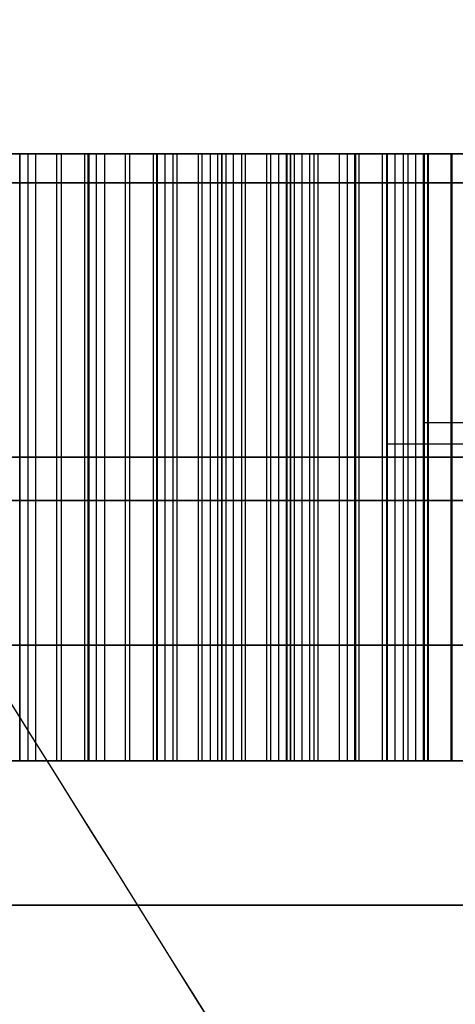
# Model space of a CAD drawing. Header units: centimetres. Extents: x -3.6 to 3.6, y -2.3 to 5.7.
# Tile 550 of 656: x -0.5928 to -0.555, y -1.0261 to -0.9409. Entities that reach past the tile are written whole.
import ezdxf

# ---------------------------------------------------------------- set-up
doc = ezdxf.new("R2010")
doc.units = ezdxf.units.CM
doc.layers.add('Default', color=7, linetype='Continuous', true_color=0x000000)

# ---------------------------------------------------------------- blocks, each defined once
blk = doc.blocks.new('1239X20')
at = {"layer": 'Default'}
for points in [[(-6.98209, 11.63085, -12.13468), (-6.5899, 11.03232, -12.24014), (-5.82124, 9.83014, -12.4822), (-4.71, 8.01986, -12.94249), (-3.99533, 6.81769, -13.31485), (-3.64343, 6.21915, -13.5176)], [(-6.98209, 11.63085, 12.13468), (-6.58989, 11.03231, 12.24015), (-5.82123, 9.83012, 12.4822), (-4.70999, 8.01984, 12.94249), (-3.99533, 6.81768, 13.31485), (-3.64343, 6.21915, 13.5176)]]:
    blk.add_open_spline(points, degree=3, dxfattribs=at)
blk = doc.blocks.new('1838121314')
at = {"layer": 'Default'}
for p, q in [((-6.675, 12.875), (-5.57808, 12.875)), ((-5.92034, 12.35, 2.1233), (-5.92034, 12.875, 2.1233)), ((-5.89175, 12.875, 1.72745), (-5.89175, 12.35, 1.72745)), ((-5.87145, 12.875, 1.31545), (-5.87145, 12.35, 1.31545)), ((-5.86099, 12.35, 0.91871), (-5.86099, 12.875, 0.91871)), ((-5.83239, 12.875, 0.52286), (-5.83239, 12.35, 0.52286)), ((-5.81209, 12.875, 0.11086), (-5.81209, 12.35, 0.11086)), ((-5.81156, 12.35, 2.33516), (-5.81156, 12.875, 2.33516)), ((-5.80163, 12.35, -0.28588), (-5.80163, 12.875, -0.28588)), ((-5.79126, 12.35, 1.92316), (-5.79126, 12.875, 1.92316)), ((-5.77303, 12.875, -0.68173), (-5.77303, 12.35, -0.68173)), ((-5.76266, 12.875, 1.52731), (-5.76266, 12.35, 1.52731)), ((-5.75273, 12.875, -1.09373), (-5.75273, 12.35, -1.09373)), ((-5.7522, 12.35, 1.13057), (-5.7522, 12.875, 1.13057)), ((-5.74227, 12.35, -1.49047), (-5.74227, 12.875, -1.49047)), ((-5.7319, 12.35, 0.71857), (-5.7319, 12.875, 0.71857)), ((-5.71368, 12.875, -1.88632), (-5.71368, 12.35, -1.88632)), ((-5.70331, 12.875, 0.32272), (-5.70331, 12.35, 0.32272)), ((-5.69338, 12.875, -2.29832), (-5.69338, 12.35, -2.29832)), ((-5.69285, 12.35, -0.07402), (-5.69285, 12.875, -0.07402)), ((-5.68292, 12.35, -2.69506), (-5.68292, 12.875, -2.69506)), ((-5.67254, 12.35, -0.48602), (-5.67254, 12.875, -0.48602)), ((-5.64395, 12.875, -0.88187), (-5.64395, 12.35, -0.88187)), ((-5.63349, 12.35, -1.27861), (-5.63349, 12.875, -1.27861)), ((-5.61319, 12.35, -1.69061), (-5.61319, 12.875, -1.69061)), ((-5.60229, 12.35, 2.74273), (-5.60229, 12.875, 2.74273)), ((-5.58459, 12.875, -2.08646), (-5.58459, 12.35, -2.08646)), ((-5.57631, 12.875), (-5.5, 12.875)), ((-5.57413, 12.35, -2.4832), (-5.57413, 12.875, -2.4832)), ((-5.57369, 12.875, 2.34688), (-5.57369, 12.35, 2.34688)), ((-5.55383, 12.35, -2.8952), (-5.55383, 12.875, -2.8952)), ((-5.55339, 12.875, 1.93488), (-5.55339, 12.35, 1.93488)), ((-5.5773, 12.64269, 0.00051), (-5.33266, 12.64269, -0.1251)), ((-5.37848, 12.62372, 0.80482), (-5.60958, 12.62372, 0.65576)), ((-5.89535, 12.6125, -0.61892), (-6.12645, 12.6125, -0.76798)), ((-5.86828, 12.6125, -1.16825), (-6.11292, 12.6125, -1.04264)), ((-5.836, 12.6125, -1.82351), (-6.0671, 12.6125, -1.97257)), ((-5.80893, 12.6125, -2.37284), (-6.05356, 12.6125, -2.24723)), ((-6.01407, 12.6125, 1.79026), (-5.76943, 12.6125, 1.66465)), ((-5.7559, 12.6125, 1.38998), (-5.987, 12.6125, 1.24092)), ((-5.95471, 12.6125, 0.58567), (-5.71007, 12.6125, 0.46006)), ((-5.69654, 12.6125, 0.18539), (-5.92764, 12.6125, 0.03633)), ((-5.91358, 12.6125, 1.98597), (-5.92711, 12.6125, 2.26063)), ((-5.69601, 12.6125, 2.40969), (-5.92711, 12.6125, 2.26063)), ((-5.66894, 12.6125, 1.86035), (-5.91358, 12.6125, 1.98597)), ((-5.89535, 12.6125, -0.61892), (-5.65072, 12.6125, -0.74453)), ((-5.63718, 12.6125, -1.0192), (-5.86828, 12.6125, -1.16825)), ((-5.63665, 12.6125, 1.2051), (-5.86775, 12.6125, 1.05604)), ((-5.85422, 12.6125, 0.78138), (-5.86775, 12.6125, 1.05604)), ((-5.60958, 12.6125, 0.65576), (-5.85422, 12.6125, 0.78138)), ((-5.836, 12.6125, -1.82351), (-5.59136, 12.6125, -1.94912)), ((-5.57783, 12.6125, -2.22379), (-5.80893, 12.6125, -2.37284)), ((-5.5773, 12.6125, 0.00051), (-5.8084, 12.6125, -0.14855)), ((-5.79486, 12.6125, -0.42321), (-5.8084, 12.6125, -0.14855)), ((-5.55023, 12.6125, -0.54883), (-5.79486, 12.6125, -0.42321)), ((-5.76943, 12.6125, 1.66465), (-5.7559, 12.6125, 1.38998)), ((-5.51794, 12.6125, -1.20408), (-5.74904, 12.6125, -1.35314)), ((-5.73551, 12.6125, -1.6278), (-5.74904, 12.6125, -1.35314)), ((-5.49087, 12.6125, -1.75341), (-5.73551, 12.6125, -1.6278)), ((-5.71007, 12.6125, 0.46006), (-5.69654, 12.6125, 0.18539)), ((-5.69601, 12.6125, 2.40969), (-5.45137, 12.6125, 2.28408)), ((-5.67615, 12.6125, -2.83239), (-5.68968, 12.6125, -2.55773)), ((-5.45858, 12.6125, -2.40867), (-5.68968, 12.6125, -2.55773)), ((-5.43151, 12.6125, -2.958), (-5.67615, 12.6125, -2.83239)), ((-5.43784, 12.6125, 2.00941), (-5.66894, 12.6125, 1.86035)), ((-5.65072, 12.6125, -0.74453), (-5.63718, 12.6125, -1.0192)), ((-5.63665, 12.61255, 1.2051), (-5.3922, 12.61255, 1.07958)), ((-5.59552, 12.6125, 2.6054), (-5.60905, 12.6125, 2.88006)), ((-5.37795, 12.6125, 3.02912), (-5.60905, 12.6125, 2.88006)), ((-5.35088, 12.6125, 2.47978), (-5.59552, 12.6125, 2.6054)), ((-5.59136, 12.6125, -1.94912), (-5.57783, 12.6125, -2.22379)), ((-6.23898, 12.35, 1.51559), (-5.76209, 12.35, 1.51559)), ((-6.17962, 12.35, 0.311), (-5.70273, 12.35, 0.311)), ((-6.12026, 12.35, -0.89359), (-5.64337, 12.35, -0.89359)), ((-6.06091, 12.35, -2.09818), (-5.58401, 12.35, -2.09818)), ((-5.92092, 12.35, 2.13502), (-5.44403, 12.35, 2.13502)), ((-5.88182, 12.35, -0.62587), (-5.88182, 12.35, -1.16131)), ((-5.86156, 12.35, 0.93043), (-5.40097, 12.35, 0.93043)), ((-5.82246, 12.35, -1.83046), (-5.82246, 12.35, -2.3659)), ((-5.80221, 12.35, -0.27416), (-5.47366, 12.35, -0.27416)), ((-5.74285, 12.35, -1.47875), (-5.27726, 12.35, -1.47875)), ((-5.68349, 12.35, -2.68334), (-5.2066, 12.35, -2.68334)), ((-5.68248, 12.35, 2.40274), (-5.68248, 12.35, 1.8673)), ((-5.6335, 12.35, -0.03574), (-5.6335, 12.35, -0.50607)), ((-5.62797, 12.35, 1.20064), (-5.62797, 12.35, 0.66521)), ((-5.60286, 12.35, 2.75445), (-5.12597, 12.35, 2.75445))]:
    blk.add_line(p, q, dxfattribs=at)
at = {"layer": 'Default', "extrusion": (0, -1, 0)}
for centre, radius, start, end in [((0, 0, -12.875), 6.675, 92.821011, 272.821011), ((0, 0, -12.875), 6.675, 92.821011, 272.821011), ((0, 0, -12.85), 11.225, 93.014661, 273.014661), ((0, 0, -12.85), 10.5875, 90, 270), ((0, 0, -12.575), 6.975, 92.821011, 272.821011), ((0, 0, -12.45), 11.225, 93.014661, 273.014661), ((0, 0, -12.225), 10.5875, 90, 270)]:
    blk.add_arc(centre, radius, start, end, dxfattribs=at)
at = {"layer": 'Default', "extrusion": (0, 1, 0)}
for radius, start, end in [(10.5875, 266.985339, 86.985339), (10.725, 270, 90)]:
    blk.add_arc((0, 0, 12.85), radius, start, end, dxfattribs=at)
at = {"layer": 'Default'}
for points in [[(-5.92764, 12.875, 0.03633), (-6.04996, 12.875, 0.09914), (-6.17228, 12.875, 0.16195)], [(-6.12645, 12.875, -0.76798), (-6.0109, 12.875, -0.69345), (-5.89535, 12.875, -0.61892)], [(-5.86828, 12.875, -1.16825), (-5.9906, 12.875, -1.10545), (-6.11292, 12.875, -1.04264)], [(-6.0671, 12.875, -1.97257), (-5.95155, 12.875, -1.89804), (-5.836, 12.875, -1.82351)], [(-5.80893, 12.875, -2.37284), (-5.93124, 12.875, -2.31004), (-6.05356, 12.875, -2.24723)], [(-6.01407, 12.875, 1.79026), (-5.89175, 12.875, 1.72745), (-5.76943, 12.875, 1.66465)], [(-5.7559, 12.875, 1.38998), (-5.87145, 12.875, 1.31545), (-5.987, 12.875, 1.24092)], [(-5.95471, 12.875, 0.58567), (-5.83239, 12.875, 0.52286), (-5.71007, 12.875, 0.46006)], [(-5.92764, 12.35, 0.03633), (-5.92764, 12.6125, 0.03633), (-5.92764, 12.875, 0.03633)], [(-5.69654, 12.875, 0.18539), (-5.81209, 12.875, 0.11086), (-5.92764, 12.875, 0.03633)], [(-5.92711, 12.35, 2.26063), (-5.92711, 12.6125, 2.26063), (-5.92711, 12.875, 2.26063)], [(-5.91358, 12.875, 1.98597), (-5.92034, 12.875, 2.1233), (-5.92711, 12.875, 2.26063)], [(-5.92711, 12.875, 2.26063), (-5.81156, 12.875, 2.33516), (-5.69601, 12.875, 2.40969)], [(-5.91358, 12.35, 1.98597), (-5.91358, 12.6125, 1.98597), (-5.91358, 12.875, 1.98597)], [(-5.66894, 12.875, 1.86035), (-5.79126, 12.875, 1.92316), (-5.91358, 12.875, 1.98597)], [(-5.89535, 12.35, -0.61892), (-5.89535, 12.6125, -0.61892), (-5.89535, 12.875, -0.61892)], [(-5.89535, 12.875, -0.61892), (-5.77303, 12.875, -0.68173), (-5.65072, 12.875, -0.74453)], [(-5.86828, 12.35, -1.16825), (-5.86828, 12.6125, -1.16825), (-5.86828, 12.875, -1.16825)], [(-5.63718, 12.875, -1.0192), (-5.75273, 12.875, -1.09373), (-5.86828, 12.875, -1.16825)], [(-5.86775, 12.875, 1.05604), (-5.7522, 12.875, 1.13057), (-5.63665, 12.875, 1.2051)], [(-5.86775, 12.875, 1.05604), (-5.86775, 12.6125, 1.05604), (-5.86775, 12.35, 1.05604)], [(-5.85422, 12.875, 0.78138), (-5.86099, 12.875, 0.91871), (-5.86775, 12.875, 1.05604)], [(-5.85422, 12.875, 0.78138), (-5.85422, 12.6125, 0.78138), (-5.85422, 12.35, 0.78138)], [(-5.60958, 12.875, 0.65576), (-5.7319, 12.875, 0.71857), (-5.85422, 12.875, 0.78138)], [(-5.836, 12.35, -1.82351), (-5.836, 12.6125, -1.82351), (-5.836, 12.875, -1.82351)], [(-5.836, 12.875, -1.82351), (-5.71368, 12.875, -1.88632), (-5.59136, 12.875, -1.94912)], [(-5.80893, 12.35, -2.37284), (-5.80893, 12.6125, -2.37284), (-5.80893, 12.875, -2.37284)], [(-5.57783, 12.875, -2.22379), (-5.69338, 12.875, -2.29832), (-5.80893, 12.875, -2.37284)], [(-5.8084, 12.875, -0.14855), (-5.69285, 12.875, -0.07402), (-5.5773, 12.875, 0.00051)], [(-5.8084, 12.875, -0.14855), (-5.8084, 12.6125, -0.14855), (-5.8084, 12.35, -0.14855)], [(-5.79486, 12.875, -0.42321), (-5.80163, 12.875, -0.28588), (-5.8084, 12.875, -0.14855)], [(-5.79486, 12.875, -0.42321), (-5.79486, 12.6125, -0.42321), (-5.79486, 12.35, -0.42321)], [(-5.55023, 12.875, -0.54883), (-5.67254, 12.875, -0.48602), (-5.79486, 12.875, -0.42321)], [(-5.76943, 12.35, 1.66465), (-5.76943, 12.6125, 1.66465), (-5.76943, 12.875, 1.66465)], [(-5.76943, 12.875, 1.66465), (-5.76266, 12.875, 1.52731), (-5.7559, 12.875, 1.38998)], [(-5.7559, 12.35, 1.38998), (-5.7559, 12.6125, 1.38998), (-5.7559, 12.875, 1.38998)], [(-5.74904, 12.875, -1.35314), (-5.63349, 12.875, -1.27861), (-5.51794, 12.875, -1.20408)], [(-5.74904, 12.875, -1.35314), (-5.74904, 12.6125, -1.35314), (-5.74904, 12.35, -1.35314)], [(-5.73551, 12.875, -1.6278), (-5.74227, 12.875, -1.49047), (-5.74904, 12.875, -1.35314)], [(-5.73551, 12.875, -1.6278), (-5.73551, 12.6125, -1.6278), (-5.73551, 12.35, -1.6278)], [(-5.49087, 12.875, -1.75341), (-5.61319, 12.875, -1.69061), (-5.73551, 12.875, -1.6278)], [(-5.71007, 12.35, 0.46006), (-5.71007, 12.6125, 0.46006), (-5.71007, 12.875, 0.46006)], [(-5.71007, 12.875, 0.46006), (-5.70331, 12.875, 0.32272), (-5.69654, 12.875, 0.18539)], [(-5.69654, 12.35, 0.18539), (-5.69654, 12.6125, 0.18539), (-5.69654, 12.875, 0.18539)], [(-5.69601, 12.35, 2.40969), (-5.69601, 12.6125, 2.40969), (-5.69601, 12.875, 2.40969)], [(-5.69601, 12.875, 2.40969), (-5.57369, 12.875, 2.34688), (-5.45137, 12.875, 2.28408)], [(-5.68968, 12.35, -2.55773), (-5.68968, 12.6125, -2.55773), (-5.68968, 12.875, -2.55773)], [(-5.67615, 12.875, -2.83239), (-5.68292, 12.875, -2.69506), (-5.68968, 12.875, -2.55773)], [(-5.68968, 12.875, -2.55773), (-5.57413, 12.875, -2.4832), (-5.45858, 12.875, -2.40867)], [(-5.67615, 12.35, -2.83239), (-5.67615, 12.6125, -2.83239), (-5.67615, 12.875, -2.83239)], [(-5.43151, 12.875, -2.958), (-5.55383, 12.875, -2.8952), (-5.67615, 12.875, -2.83239)], [(-5.66894, 12.35, 1.86035), (-5.66894, 12.6125, 1.86035), (-5.66894, 12.875, 1.86035)], [(-5.43784, 12.875, 2.00941), (-5.55339, 12.875, 1.93488), (-5.66894, 12.875, 1.86035)], [(-5.65072, 12.875, -0.74453), (-5.64395, 12.875, -0.88187), (-5.63718, 12.875, -1.0192)], [(-5.65072, 12.875, -0.74453), (-5.65072, 12.6125, -0.74453), (-5.65072, 12.35, -0.74453)], [(-5.63718, 12.35, -1.0192), (-5.63718, 12.6125, -1.0192), (-5.63718, 12.875, -1.0192)], [(-5.63665, 12.875, 1.2051), (-5.51451, 12.87505, 1.14239), (-5.39237, 12.87509, 1.07968)], [(-5.63665, 12.875, 1.2051), (-5.63665, 12.6125, 1.2051), (-5.63665, 12.35, 1.2051)], [(-5.60958, 12.35, 0.65576), (-5.60958, 12.6125, 0.65576), (-5.60958, 12.875, 0.65576)], [(-5.44717, 12.875, 0.76052), (-5.52837, 12.875, 0.70814), (-5.60958, 12.875, 0.65576)], [(-5.60905, 12.35, 2.88006), (-5.60905, 12.6125, 2.88006), (-5.60905, 12.875, 2.88006)], [(-5.59552, 12.875, 2.6054), (-5.60229, 12.875, 2.74273), (-5.60905, 12.875, 2.88006)], [(-5.60905, 12.875, 2.88006), (-5.4935, 12.875, 2.95459), (-5.37795, 12.875, 3.02912)], [(-5.59552, 12.875, 2.6054), (-5.59552, 12.6125, 2.6054), (-5.59552, 12.35, 2.6054)], [(-5.35088, 12.875, 2.47978), (-5.4732, 12.875, 2.54259), (-5.59552, 12.875, 2.6054)], [(-5.59136, 12.875, -1.94912), (-5.58459, 12.875, -2.08646), (-5.57783, 12.875, -2.22379)], [(-5.59136, 12.875, -1.94912), (-5.59136, 12.6125, -1.94912), (-5.59136, 12.35, -1.94912)], [(-5.57783, 12.35, -2.22379), (-5.57783, 12.6125, -2.22379), (-5.57783, 12.875, -2.22379)], [(-5.5773, 12.875, 0.00051), (-5.53858, 12.875, -0.01937), (-5.49986, 12.875, -0.03925)], [(-5.5773, 12.875, 0.00051), (-5.5773, 12.6125, 0.00051), (-5.5773, 12.35, 0.00051)], [(-5.92764, 12.35, 0.03633), (-6.04996, 12.35, 0.09914), (-6.17228, 12.35, 0.16195)], [(-6.12645, 12.35, -0.76798), (-6.0109, 12.35, -0.69345), (-5.89535, 12.35, -0.61892)], [(-5.86828, 12.35, -1.16825), (-5.9906, 12.35, -1.10545), (-6.11292, 12.35, -1.04264)], [(-6.0671, 12.35, -1.97257), (-5.95155, 12.35, -1.89804), (-5.836, 12.35, -1.82351)], [(-5.80893, 12.35, -2.37284), (-5.93124, 12.35, -2.31004), (-6.05356, 12.35, -2.24723)], [(-6.01407, 12.35, 1.79026), (-5.89175, 12.35, 1.72745), (-5.76943, 12.35, 1.66465)], [(-5.7559, 12.35, 1.38998), (-5.87145, 12.35, 1.31545), (-5.987, 12.35, 1.24092)], [(-5.95471, 12.35, 0.58567), (-5.83239, 12.35, 0.52286), (-5.71007, 12.35, 0.46006)], [(-5.69654, 12.35, 0.18539), (-5.81209, 12.35, 0.11086), (-5.92764, 12.35, 0.03633)], [(-5.91358, 12.35, 1.98597), (-5.92034, 12.35, 2.1233), (-5.92711, 12.35, 2.26063)], [(-5.92711, 12.35, 2.26063), (-5.81156, 12.35, 2.33516), (-5.69601, 12.35, 2.40969)], [(-5.66894, 12.35, 1.86035), (-5.79126, 12.35, 1.92316), (-5.91358, 12.35, 1.98597)], [(-5.89535, 12.35, -0.61892), (-5.77303, 12.35, -0.68173), (-5.65072, 12.35, -0.74453)], [(-5.63718, 12.35, -1.0192), (-5.75273, 12.35, -1.09373), (-5.86828, 12.35, -1.16825)], [(-5.86775, 12.35, 1.05604), (-5.7522, 12.35, 1.13057), (-5.63665, 12.35, 1.2051)], [(-5.85422, 12.35, 0.78138), (-5.86099, 12.35, 0.91871), (-5.86775, 12.35, 1.05604)], [(-5.60958, 12.35, 0.65576), (-5.7319, 12.35, 0.71857), (-5.85422, 12.35, 0.78138)], [(-5.836, 12.35, -1.82351), (-5.71368, 12.35, -1.88632), (-5.59136, 12.35, -1.94912)], [(-5.57783, 12.35, -2.22379), (-5.69338, 12.35, -2.29832), (-5.80893, 12.35, -2.37284)], [(-5.8084, 12.35, -0.14855), (-5.69285, 12.35, -0.07402), (-5.5773, 12.35, 0.00051)], [(-5.79486, 12.35, -0.42321), (-5.80163, 12.35, -0.28588), (-5.8084, 12.35, -0.14855)], [(-5.55023, 12.35, -0.54883), (-5.67254, 12.35, -0.48602), (-5.79486, 12.35, -0.42321)], [(-5.76943, 12.35, 1.66465), (-5.76266, 12.35, 1.52731), (-5.7559, 12.35, 1.38998)], [(-5.74904, 12.35, -1.35314), (-5.63349, 12.35, -1.27861), (-5.51794, 12.35, -1.20408)], [(-5.73551, 12.35, -1.6278), (-5.74227, 12.35, -1.49047), (-5.74904, 12.35, -1.35314)], [(-5.49087, 12.35, -1.75341), (-5.61319, 12.35, -1.69061), (-5.73551, 12.35, -1.6278)], [(-5.71007, 12.35, 0.46006), (-5.70331, 12.35, 0.32272), (-5.69654, 12.35, 0.18539)], [(-5.69601, 12.35, 2.40969), (-5.57369, 12.35, 2.34688), (-5.45137, 12.35, 2.28408)], [(-5.67615, 12.35, -2.83239), (-5.68292, 12.35, -2.69506), (-5.68968, 12.35, -2.55773)], [(-5.68968, 12.35, -2.55773), (-5.57413, 12.35, -2.4832), (-5.45858, 12.35, -2.40867)], [(-5.43151, 12.35, -2.958), (-5.55383, 12.35, -2.8952), (-5.67615, 12.35, -2.83239)], [(-5.43784, 12.35, 2.00941), (-5.55339, 12.35, 1.93488), (-5.66894, 12.35, 1.86035)], [(-5.65072, 12.35, -0.74453), (-5.64395, 12.35, -0.88187), (-5.63718, 12.35, -1.0192)], [(-5.63665, 12.35, 1.2051), (-5.51433, 12.35, 1.14229), (-5.39202, 12.35, 1.07949)], [(-5.42552, 12.35, 0.77448), (-5.51755, 12.35, 0.71512), (-5.60958, 12.35, 0.65576)], [(-5.59552, 12.35, 2.6054), (-5.60229, 12.35, 2.74273), (-5.60905, 12.35, 2.88006)], [(-5.60905, 12.35, 2.88006), (-5.4935, 12.35, 2.95459), (-5.37795, 12.35, 3.02912)], [(-5.35088, 12.35, 2.47978), (-5.4732, 12.35, 2.54259), (-5.59552, 12.35, 2.6054)], [(-5.59136, 12.35, -1.94912), (-5.58459, 12.35, -2.08646), (-5.57783, 12.35, -2.22379)], [(-5.5773, 12.35, 0.00051), (-5.5288, 12.35, -0.02439), (-5.4803, 12.35, -0.04929)]]:
    blk.add_open_spline(points, degree=2, dxfattribs=at)
blk = doc.blocks.new('R1784XM_ASM22')
at = {"layer": 'Default'}
for name, p in [('1239X20', (0, 0)), ('1838121314', (0, -2.4))]:
    blk.add_blockref(name, p, dxfattribs=at)
blk = doc.blocks.new('F3710XM_ASM')
at = {"layer": 'Default'}
blk.add_blockref('R1784XM_ASM22', (0, -20), dxfattribs=at)

msp = doc.modelspace()

# ---------------------------------------------------------------- block references
at = {"layer": 'Default', "xscale": 0.1, "yscale": 0.1, "zscale": 0.1}
msp.add_blockref('F3710XM_ASM', (0, 0), dxfattribs=at)

doc.saveas('drawing.dxf')
